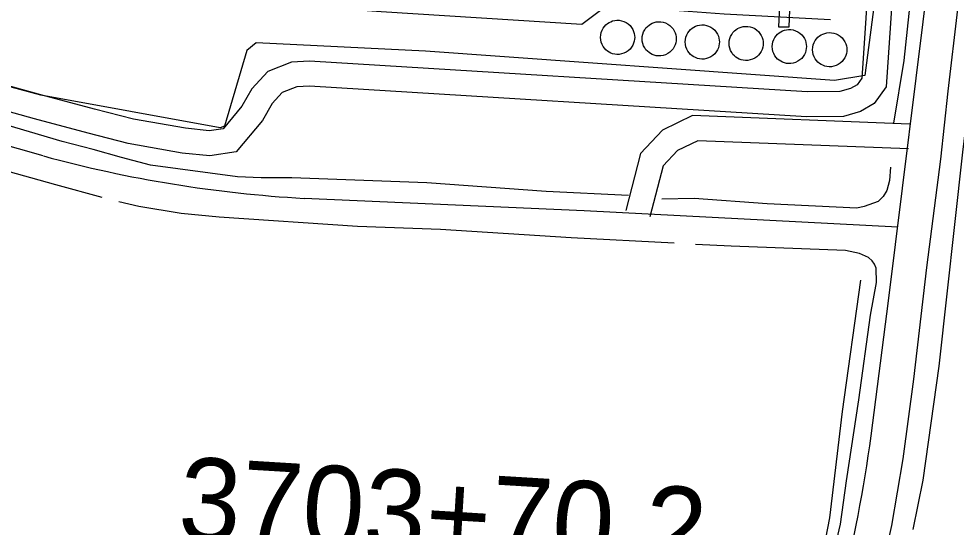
# Model space of a CAD drawing. Extents: x 3313447 to 3351316, y 703786 to 729172.
# Drawn here: x 3321154 to 3322283, y 717443 to 718055 of the extents above; entities that cross this region are included whole.
import ezdxf

# ---------------------------------------------------------------- set-up
doc = ezdxf.new("R2010")
doc.units = 0
for name, color, linetype in [('V-DOMW-TANK', 7, 'Continuous'), ('V-DTCH-CNTR', 7, 'Continuous'), ('V-LEVE-TOET', 7, 'Continuous'), ('V-ROAD-CNTR', 7, 'Continuous'), ('V-SITE-OTLN', 7, 'Continuous'), ('V-SURV-IDEN', 7, 'Continuous'), ('V-TOPO-SHOR', 7, 'Continuous'), ('V-UTIL-LINE', 7, 'Continuous')]:
    doc.layers.add(name, color=color, linetype=linetype)

msp = doc.modelspace()

# ---------------------------------------------------------------- linework, layer by layer
at = {"layer": 'V-DOMW-TANK'}
for points in [[(3321895.7, 718032.8), (3321895.5, 718030.5), (3321895.1, 718028.1), (3321894.4, 718025.6), (3321893.3, 718023.2), (3321891.8, 718020.8), (3321890, 718018.6), (3321887.8, 718016.6), (3321885.4, 718014.9), (3321882.7, 718013.6), (3321879.9, 718012.8), (3321877.1, 718012.3), (3321874.3, 718012.2), (3321871.6, 718012.5), (3321869.1, 718013.1), (3321866.8, 718013.9), (3321864.8, 718014.9), (3321862.9, 718016.2), (3321861, 718017.8), (3321859.2, 718019.6), (3321857.7, 718021.8), (3321856.3, 718024.2), (3321855.3, 718026.9), (3321854.7, 718029.8), (3321854.5, 718032.8), (3321854.7, 718035.7), (3321855.3, 718038.6), (3321856.3, 718041.3), (3321857.7, 718043.7), (3321859.2, 718045.9), (3321861, 718047.8), (3321862.9, 718049.3), (3321864.8, 718050.6), (3321866.8, 718051.6), (3321869.1, 718052.5), (3321871.6, 718053.1), (3321874.3, 718053.3), (3321877.1, 718053.3), (3321879.9, 718052.8), (3321882.7, 718051.9), (3321885.4, 718050.6), (3321887.8, 718048.9), (3321890, 718047), (3321891.8, 718044.7), (3321893.3, 718042.4), (3321894.4, 718039.9), (3321895.1, 718037.5), (3321895.5, 718035.1)], [(3321945.7, 718031), (3321945.5, 718028.7), (3321945.1, 718026.3), (3321944.4, 718023.9), (3321943.3, 718021.4), (3321941.8, 718019), (3321940, 718016.8), (3321937.8, 718014.9), (3321935.4, 718013.2), (3321932.7, 718011.9), (3321929.9, 718011), (3321927.1, 718010.5), (3321924.3, 718010.5), (3321921.6, 718010.7), (3321919.1, 718011.3), (3321916.8, 718012.2), (3321914.8, 718013.2), (3321912.9, 718014.5), (3321911, 718016), (3321909.2, 718017.9), (3321907.7, 718020.1), (3321906.3, 718022.5), (3321905.3, 718025.2), (3321904.7, 718028.1), (3321904.5, 718031), (3321904.7, 718034), (3321905.3, 718036.8), (3321906.3, 718039.5), (3321907.7, 718042), (3321909.2, 718044.2), (3321911, 718046), (3321912.9, 718047.6), (3321914.8, 718048.8), (3321916.8, 718049.9), (3321919.1, 718050.7), (3321921.6, 718051.3), (3321924.3, 718051.6), (3321927.1, 718051.5), (3321929.9, 718051), (3321932.7, 718050.1), (3321935.4, 718048.8), (3321937.8, 718047.2), (3321940, 718045.2), (3321941.8, 718043), (3321943.3, 718040.6), (3321944.4, 718038.2), (3321945.1, 718035.7), (3321945.5, 718033.3)], [(3321997.7, 718027.2), (3321997.5, 718024.9), (3321997.1, 718022.5), (3321996.4, 718020.1), (3321995.3, 718017.6), (3321993.8, 718015.3), (3321992, 718013), (3321989.8, 718011.1), (3321987.4, 718009.4), (3321984.7, 718008.1), (3321981.9, 718007.2), (3321979.1, 718006.7), (3321976.3, 718006.7), (3321973.6, 718006.9), (3321971.1, 718007.5), (3321968.8, 718008.4), (3321966.8, 718009.4), (3321964.9, 718010.7), (3321963, 718012.2), (3321961.2, 718014.1), (3321959.7, 718016.3), (3321958.3, 718018.7), (3321957.3, 718021.4), (3321956.7, 718024.3), (3321956.5, 718027.2), (3321956.7, 718030.2), (3321957.3, 718033.1), (3321958.3, 718035.8), (3321959.7, 718038.2), (3321961.2, 718040.4), (3321963, 718042.2), (3321964.9, 718043.8), (3321966.8, 718045.1), (3321968.8, 718046.1), (3321971.1, 718046.9), (3321973.6, 718047.5), (3321976.3, 718047.8), (3321979.1, 718047.7), (3321981.9, 718047.2), (3321984.7, 718046.4), (3321987.4, 718045.1), (3321989.8, 718043.4), (3321992, 718041.4), (3321993.8, 718039.2), (3321995.3, 718036.8), (3321996.4, 718034.4), (3321997.1, 718031.9), (3321997.5, 718029.5)], [(3322050.4, 718025.5), (3322050.2, 718023.2), (3322049.8, 718020.8), (3322049.1, 718018.3), (3322048, 718015.9), (3322046.5, 718013.5), (3322044.7, 718011.3), (3322042.5, 718009.3), (3322040.1, 718007.6), (3322037.4, 718006.4), (3322034.6, 718005.5), (3322031.8, 718005), (3322029, 718004.9), (3322026.3, 718005.2), (3322023.8, 718005.8), (3322021.5, 718006.6), (3322019.5, 718007.6), (3322017.6, 718008.9), (3322015.7, 718010.5), (3322013.9, 718012.3), (3322012.4, 718014.5), (3322011, 718017), (3322010, 718019.7), (3322009.4, 718022.5), (3322009.2, 718025.5), (3322009.4, 718028.4), (3322010, 718031.3), (3322011, 718034), (3322012.4, 718036.4), (3322013.9, 718038.6), (3322015.7, 718040.5), (3322017.6, 718042), (3322019.5, 718043.3), (3322021.5, 718044.3), (3322023.8, 718045.2), (3322026.3, 718045.8), (3322029, 718046), (3322031.8, 718046), (3322034.6, 718045.5), (3322037.4, 718044.6), (3322040.1, 718043.3), (3322042.5, 718041.6), (3322044.7, 718039.7), (3322046.5, 718037.4), (3322048, 718035.1), (3322049.1, 718032.6), (3322049.8, 718030.2), (3322050.2, 718027.8)], [(3322102.4, 718021.7), (3322102.2, 718019.4), (3322101.8, 718017), (3322101.1, 718014.5), (3322100, 718012.1), (3322098.5, 718009.7), (3322096.7, 718007.5), (3322094.5, 718005.5), (3322092.1, 718003.9), (3322089.4, 718002.6), (3322086.6, 718001.7), (3322083.8, 718001.2), (3322081, 718001.1), (3322078.3, 718001.4), (3322075.8, 718002), (3322073.5, 718002.8), (3322071.5, 718003.9), (3322069.6, 718005.1), (3322067.7, 718006.7), (3322065.9, 718008.5), (3322064.4, 718010.7), (3322063, 718013.2), (3322062, 718015.9), (3322061.4, 718018.7), (3322061.2, 718021.7), (3322061.4, 718024.6), (3322062, 718027.5), (3322063, 718030.2), (3322064.4, 718032.7), (3322065.9, 718034.8), (3322067.7, 718036.7), (3322069.6, 718038.3), (3322071.5, 718039.5), (3322073.5, 718040.6), (3322075.8, 718041.4), (3322078.3, 718042), (3322081, 718042.3), (3322083.8, 718042.2), (3322086.6, 718041.7), (3322089.4, 718040.8), (3322092.1, 718039.5), (3322094.5, 718037.9), (3322096.7, 718035.9), (3322098.5, 718033.7), (3322100, 718031.3), (3322101.1, 718028.8), (3322101.8, 718026.4), (3322102.2, 718024)], [(3322151, 718017.9), (3322150.9, 718015.6), (3322150.5, 718013.2), (3322149.7, 718010.8), (3322148.6, 718008.3), (3322147.2, 718006), (3322145.3, 718003.7), (3322143.2, 718001.8), (3322140.7, 718000.1), (3322138, 717998.8), (3322135.2, 717997.9), (3322132.4, 717997.4), (3322129.6, 717997.4), (3322126.9, 717997.6), (3322124.5, 717998.2), (3322122.2, 717999.1), (3322120.1, 718000.1), (3322118.2, 718001.4), (3322116.3, 718002.9), (3322114.6, 718004.8), (3322113, 718007), (3322111.7, 718009.4), (3322110.7, 718012.1), (3322110, 718015), (3322109.8, 718017.9), (3322110, 718020.9), (3322110.7, 718023.7), (3322111.7, 718026.4), (3322113, 718028.9), (3322114.6, 718031.1), (3322116.3, 718032.9), (3322118.2, 718034.5), (3322120.1, 718035.8), (3322122.2, 718036.8), (3322124.5, 718037.6), (3322126.9, 718038.2), (3322129.6, 718038.5), (3322132.4, 718038.4), (3322135.2, 718037.9), (3322138, 718037), (3322140.7, 718035.8), (3322143.2, 718034.1), (3322145.3, 718032.1), (3322147.2, 718029.9), (3322148.6, 718027.5), (3322149.7, 718025.1), (3322150.5, 718022.6), (3322150.9, 718020.2)]]:
    msp.add_lwpolyline(points, close=True, dxfattribs=at)
at = {"layer": 'V-DTCH-CNTR'}
msp.add_lwpolyline([(3322167.3, 717740.4), (3322145.6, 717582.1), (3322130.1, 717454.1), (3322125.3, 717429.1), (3322083.8, 717273.6), (3322019.7, 717101.8), (3321978.5, 716981.9), (3321954.1, 716908.8), (3321952.1, 716898.9), (3321946.4, 716843.5), (3321948.3, 716839.5), (3321951.6, 716836.9), (3321996.6, 716837.7)], dxfattribs=at)
at = {"layer": 'V-LEVE-TOET'}
msp.add_lwpolyline([(3322327.5, 719106.2), (3322334.7, 718967.1), (3322341.9, 718818.7), (3322344, 718767.9), (3322347.2, 718698.7), (3322351, 718660.5), (3322353.1, 718629.2), (3322356.7, 718525), (3322358.5, 718472.6), (3322356.7, 718439.1), (3322352.6, 718393.6), (3322343.1, 718314.8), (3322326.8, 718196.1), (3322290.4, 717894.3), (3322261.7, 717636.8), (3322242.7, 717499.5), (3322230.5, 717440.1)], dxfattribs=at)
at = {"layer": 'V-ROAD-CNTR'}
for points in [[(3322178.9, 718129), (3322169.1, 717983.8), (3322163.4, 717975.7), (3322155.6, 717971.2), (3322142.7, 717967.4), (3322103.4, 717967.1), (3321504, 718004.2), (3321482.4, 718002.8), (3321454, 717991.7), (3321434.8, 717970.9), (3321422.7, 717949.9), (3321400.2, 717922.7), (3321383.4, 717920.3), (3321355, 717923.2), (3321292.1, 717934.4), (3321245.4, 717946.4), (3321180.8, 717963.7), (3321019.7, 718008.2), (3320948.4, 718029.2), (3320895.5, 718040.7), (3320843, 718051.9), (3320789.4, 718062.7), (3320738.6, 718070.4), (3320374.7, 718090.5)], [(3322208.9, 718127), (3322198.5, 717973.3), (3322184.1, 717953), (3322167.4, 717943.4), (3322147.1, 717937.4), (3322102.6, 717937.1), (3321504.1, 717974.1), (3321489, 717973.1), (3321471.4, 717966.3), (3321459.1, 717953), (3321447.4, 717932.7), (3321415.9, 717894.7), (3321384.1, 717890), (3321350.8, 717893.4), (3321285.7, 717905), (3321237.7, 717917.4), (3321172.9, 717934.8), (3321011.5, 717979.4), (3320941, 718000.1), (3320889.1, 718011.4), (3320836.9, 718022.6), (3320784.2, 718033.2), (3320735.5, 718040.5), (3320373.1, 718060.6)], [(3322180.2, 717552.6), (3322201.4, 717715.2), (3322251.4, 718119.9)], [(3321183.7, 717889.9), (3320939.9, 717959.2)], [(3322226.5, 717928.4), (3321965.2, 717938.5), (3321929, 717920.9), (3321902.8, 717892.8), (3321884.9, 717824.1)], [(3322225.3, 717898.4), (3321971.5, 717908.2), (3321947.1, 717896.4), (3321929.9, 717877.9), (3321913.9, 717816.5)], [(3322212.4, 717804.1), (3321834.8, 717823.6), (3321497.6, 717838.8)]]:
    msp.add_lwpolyline(points, dxfattribs=at)
for centre, radius, start, end in [((3321584, 719360.6), 1524.2, 254.7744, 266.7522), ((3320493.6, 717778.2), 1701.6, 339.3268, 352.3818)]:
    msp.add_arc(centre, radius, start, end, dxfattribs=at)
at = {"layer": 'V-SITE-OTLN'}
msp.add_lwpolyline([(3320022.8, 719109.9), (3320806.1, 719049), (3322229.1, 718967.9), (3322249.1, 718926.2), (3322235.9, 718536.9), (3322224.6, 718382.9), (3322222.4, 718366.7), (3322172.8, 717986.8), (3322136.2, 717981), (3321643.7, 718016.3), (3321440, 718026), (3321428.7, 718016.9), (3321401.7, 717925.9), (3321396.6, 717923.9), (3321180.9, 717963.1), (3320786.3, 718069.6), (3320740.8, 718081.1), (3320682, 718094.8), (3320380, 718107.3), (3320036.3, 718110)], dxfattribs=at)
at = {"layer": 'V-TOPO-SHOR'}
for points in [[(3322315.6, 718393.6), (3322310, 718325.6), (3322297.1, 718188.9), (3322284.3, 718066.8), (3322272.8, 717967.8), (3322263.9, 717886.2), (3322247, 717755.5), (3322231.1, 717621.2), (3322218.4, 717525.2), (3322204.8, 717444.6), (3322187.7, 717366.9)], [(3322230.8, 718111), (3322219.7, 718004.9), (3322207.3, 717929.5)], [(3321888.1, 717842.1), (3321789.1, 717846.9), (3321645.3, 717857.5), (3321482.7, 717863.4), (3321445.8, 717863.7), (3321417.6, 717864.6), (3321312.8, 717878.9), (3321278, 717887.9), (3321243.8, 717897.6), (3321206.2, 717907.3), (3321098.9, 717939), (3320942.7, 717981.9), (3320837.4, 718009.6), (3320798.5, 718015.3), (3320720.6, 718026.7), (3320642.7, 718032), (3320515.1, 718041), (3320306.8, 718051.4), (3320259.9, 718053.3)], [(3321254.5, 717839.7), (3321198.6, 717855.3), (3321130.9, 717874), (3321066.5, 717892), (3320935.7, 717931.3), (3320837.8, 717956.9), (3320776.1, 717968.2), (3320657.9, 717975.8), (3320552.4, 717983.4), (3320374.4, 717990.8), (3320227.3, 718001.4), (3320133.3, 718006.8), (3320043.2, 718012.2), (3319983.4, 718013.9)], [(3322203.5, 717876.5), (3322202.5, 717860.5), (3322199, 717848.4), (3322194.9, 717841.1), (3322188.8, 717835.1), (3322172, 717829.2), (3322163.2, 717827.2), (3322055.1, 717832.1), (3321967.1, 717838.8), (3321928.3, 717837.8)], [(3321943.3, 717784.7), (3321819, 717791.3), (3321661.9, 717801.3), (3321561.8, 717804.8), (3321395.2, 717816.1), (3321349.5, 717820.5), (3321298.5, 717829), (3321274.6, 717834.8)], [(3322186.9, 717737.4), (3322186.4, 717754.9), (3322184.4, 717759.6), (3322181.7, 717763.6), (3322177.1, 717767.7), (3322166.3, 717772.5), (3322149.6, 717776), (3322011.8, 717781.1), (3321968.8, 717783.2)], [(3321967.3, 716855.4), (3321974.3, 716900.1), (3321990.4, 716967.8), (3322014, 717043.4), (3322072.3, 717196.2), (3322105.3, 717296.8), (3322128.9, 717384.6), (3322143.5, 717446.3), (3322150.6, 717498.7), (3322165.5, 717596), (3322179.7, 717698), (3322186.9, 717737.4)]]:
    msp.add_lwpolyline(points, dxfattribs=at)
at = {"layer": 'V-UTIL-LINE'}
for points in [[(3322073.6, 718148.7), (3322068.8, 718045.5), (3322081.5, 718045.4), (3322083.2, 718086.3), (3322087.8, 718084.9), (3322091.7, 718147.2)], [(3322131.2, 718053.8), (3322003.2, 718060.8), (3321862.5, 718071.3), (3321832.2, 718048.1), (3321590.3, 718063.4), (3321456.4, 718073.1), (3321286.2, 718081.8), (3321278.9, 718085.9), (3321058.4, 718099)]]:
    msp.add_lwpolyline(points, dxfattribs=at)

# ---------------------------------------------------------------- texts
at = {"layer": 'V-SURV-IDEN'}
msp.add_text('3703+70.2', height=100, rotation=356.5202, dxfattribs=at).set_placement((3321344.6, 717428))

doc.saveas('drawing.dxf')
